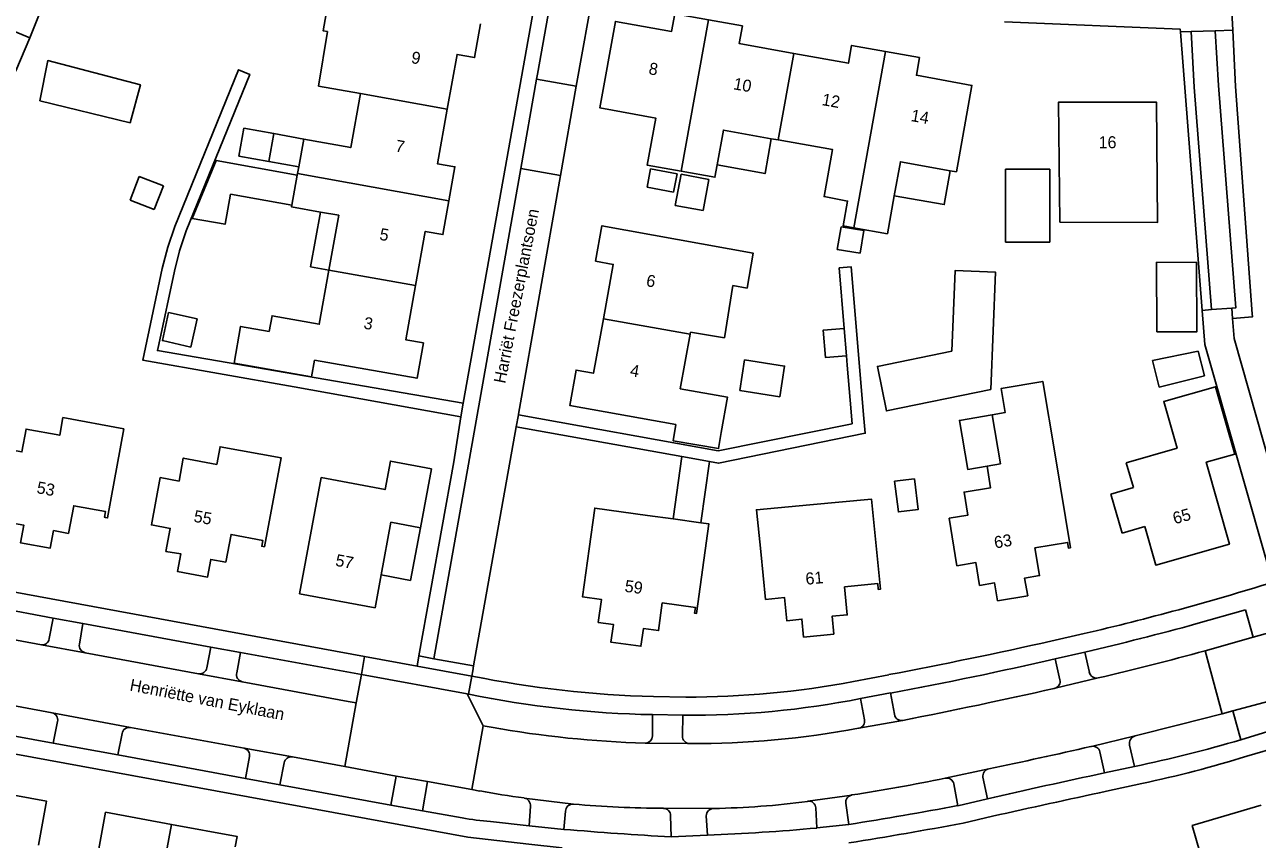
# Model space of a CAD drawing. Extents: x 194485 to 197793, y 468269 to 470822.
# Drawn here: x 196408.9 to 196532.3, y 469652.9 to 469734.5 of the extents above; entities that cross this region are included whole.
import ezdxf

# ---------------------------------------------------------------- set-up
doc = ezdxf.new("R2010")
doc.units = 0
for name, color, linetype in [('BGT grensvlak gebouwinstallatie plus 1', 7, 'Continuous'), ('BGT grensvlak overig bouwwerk uitbreiding populatie', 7, 'Continuous'), ('BGT grensvlak pand op maaiveld', 7, 'Continuous'), ('BGT grensvlak pand op maaiveld LR', 7, 'Continuous'), ('BGT grensvlak wegdeel', 7, 'Continuous'), ('BGT tekst huisnummerreeks', 7, 'Continuous'), ('BGT tekst openbare ruimte label weg', 7, 'Continuous')]:
    doc.layers.add(name, color=color, linetype=linetype)

msp = doc.modelspace()

# ---------------------------------------------------------------- linework, layer by layer
at = {"layer": 'BGT grensvlak gebouwinstallatie plus 1'}
for p, q in [((196433.89, 469723.59), (196436.88, 469723.05)), ((196436.24, 469719.44), (196428.11, 469720.9)), ((196436.39, 469720.28), (196433.39, 469720.81)), ((196419.5, 469716.94), (196420.42, 469719.3)), ((196420.42, 469719.3), (196422.83, 469718.36)), ((196507.13, 469712.73), (196507.15, 469720.04)), ((196507.15, 469720.04), (196511.57, 469720.03)), ((196511.57, 469720.03), (196511.56, 469712.72)), ((196422.83, 469718.36), (196421.91, 469716)), ((196421.91, 469716), (196419.5, 469716.94)), ((196429.54, 469717.54), (196435.7, 469716.44)), ((196511.56, 469712.72), (196507.13, 469712.73)), ((196526.44, 469701.79), (196521.85, 469700.87)), ((196527.06, 469699.35), (196526.44, 469701.79)), ((196521.85, 469700.87), (196522.52, 469698.19)), ((196522.52, 469698.19), (196527.06, 469699.35)), ((196474.74, 469691.25), (196473.87, 469685.01)), ((196474.74, 469691.25), (196477.49, 469690.75)), ((196476.65, 469684.62), (196477.49, 469690.75)), ((196448.56, 469684.11), (196447.58, 469678.85)), ((196444.63, 469679.41), (196447.58, 469678.85))]:
    msp.add_line(p, q, dxfattribs=at)
for points in [[(196483.68, 469723.08), (196483.06, 469719.59), (196478.26, 469720.45)], [(196429.54, 469717.54), (196429, 469714.51), (196425.72, 469715.09), (196428.11, 469720.9)], [(196501.61, 469719.88), (196501.01, 469716.48), (196495.99, 469717.37)], [(196438.56, 469715.74), (196437.57, 469710.26), (196439.4, 469709.93)], [(196505.3, 469690.29), (196503.36, 469689.97), (196502.53, 469694.88), (196505.8, 469695.43)], [(196496.04, 469688.78), (196496.41, 469685.71), (196498.39, 469685.95), (196498.02, 469689.02), (196496.04, 469688.78)]]:
    msp.add_lwpolyline(points, dxfattribs=at)
at = {"layer": 'BGT grensvlak overig bouwwerk uitbreiding populatie'}
for p, q in [((196430.4, 469721.35), (196430.89, 469724.13)), ((196430.89, 469724.13), (196433.89, 469723.59)), ((196433.89, 469723.59), (196433.39, 469720.81)), ((196433.39, 469720.81), (196430.4, 469721.35)), ((196471.25, 469718.23), (196471.6, 469720.08)), ((196471.6, 469720.08), (196474.25, 469719.57)), ((196474.25, 469719.57), (196473.9, 469717.72)), ((196474.08, 469716.4), (196474.66, 469719.52)), ((196474.66, 469719.52), (196477.45, 469718.99)), ((196477.45, 469718.99), (196476.86, 469715.88)), ((196473.9, 469717.72), (196471.25, 469718.23)), ((196476.86, 469715.88), (196474.08, 469716.4)), ((196490.3, 469712), (196490.67, 469714.27)), ((196490.67, 469714.27), (196492.96, 469713.9)), ((196492.96, 469713.9), (196492.59, 469711.63)), ((196492.59, 469711.63), (196490.3, 469712)), ((196423.33, 469705.67), (196426.2, 469705.03)), ((196426.2, 469705.03), (196425.57, 469702.22))]:
    msp.add_line(p, q, dxfattribs=at)
for points in [[(196425.57, 469702.22), (196422.73, 469702.86), (196423.33, 469705.67)], [(196480.53, 469697.87), (196481.01, 469700.93), (196485.02, 469700.31), (196484.54, 469697.25), (196480.53, 469697.87)]]:
    msp.add_lwpolyline(points, dxfattribs=at)
at = {"layer": 'BGT grensvlak pand op maaiveld'}
for p, q in [((196419.51, 469724.68), (196410.45, 469726.87)), ((196436.88, 469723.05), (196436.39, 469720.28)), ((196483.68, 469723.08), (196484.39, 469722.96)), ((196436.39, 469720.28), (196436.26, 469719.59)), ((196436.24, 469719.44), (196435.7, 469716.44)), ((196436.26, 469719.59), (196436.24, 469719.44)), ((196479.83, 469708.37), (196479, 469703.15)), ((196475.6, 469703.72), (196475.56, 469703.5)), ((196479, 469703.15), (196475.6, 469703.72)), ((196490.99, 469704.08), (196491.21, 469701.34)), ((196506.63, 469690.51), (196505.8, 469695.43)), ((196512.11, 469691.41), (196513.65, 469682.11)), ((196519.95, 469688.15), (196519.23, 469690.64)), ((196506.63, 469690.51), (196505.3, 469690.29)), ((196519.95, 469688.15), (196517.69, 469687.5)), ((196517.69, 469687.5), (196518.81, 469683.59)), ((196471.31, 469685.36), (196473.87, 469685.01)), ((196473.87, 469685.01), (196476.65, 469684.62)), ((196518.81, 469683.59), (196521.07, 469684.24)), ((196444.63, 469679.41), (196444.02, 469676.12))]:
    msp.add_line(p, q, dxfattribs=at)
for points in [[(196406.5, 469734.41), (196407.76, 469737.57), (196407.78, 469737.61), (196410.74, 469736.35), (196409.47, 469733.2)], [(196439.44, 469737.31), (196438.82, 469733.89), (196439.26, 469733.82)], [(196477.41, 469734.99), (196474.02, 469735.6), (196473.71, 469733.83), (196468.08, 469734.82), (196466.53, 469726.16), (196472.12, 469725.14), (196471.26, 469720.44), (196474.67, 469719.83)], [(196406.5, 469734.41), (196405.18, 469731.11), (196408.07, 469729.87), (196409.47, 469733.2)], [(196439.26, 469733.82), (196438.36, 469728.35), (196442.55, 469727.6)], [(196451.25, 469726.05), (196452.23, 469731.52), (196453.98, 469731.2), (196454.59, 469734.6)], [(196485.94, 469731.62), (196480.48, 469732.6), (196480.8, 469734.38), (196477.41, 469734.99)], [(196495.13, 469731.81), (196491.73, 469732.42), (196491.41, 469730.64), (196485.94, 469731.62)], [(196501.61, 469719.88), (196502.22, 469719.77), (196503.78, 469728.42), (196498.21, 469729.43), (196498.52, 469731.2), (196495.13, 469731.81)], [(196419.51, 469724.68), (196420.53, 469728.47), (196411.26, 469730.9), (196410.45, 469726.87)], [(196442.55, 469727.6), (196441.59, 469722.19), (196436.88, 469723.05)], [(196512.57, 469714.72), (196522.36, 469714.7), (196522.26, 469726.74), (196512.43, 469726.73), (196512.57, 469714.72)], [(196451.42, 469716.87), (196452.02, 469720.27), (196450.27, 469720.58), (196451.25, 469726.05)], [(196478.26, 469720.45), (196478.9, 469723.94), (196483.68, 469723.08)], [(196484.39, 469722.96), (196489.82, 469721.99), (196488.97, 469717.28), (196491.33, 469716.83), (196490.87, 469714.36), (196491.96, 469714.17)], [(196474.67, 469719.83), (196478.04, 469719.23), (196478.26, 469720.45)], [(196495.99, 469717.37), (196496.61, 469720.78), (196501.61, 469719.88)], [(196448.08, 469708.37), (196449.05, 469713.8), (196450.81, 469713.48), (196451.42, 469716.87)], [(196491.96, 469714.17), (196495.31, 469713.56), (196495.99, 469717.37)], [(196435.7, 469716.44), (196435.67, 469716.25), (196438.56, 469715.74)], [(196438.56, 469715.74), (196440.39, 469715.42), (196439.4, 469709.93)], [(196466.88, 469705.06), (196467.86, 469710.5), (196466.1, 469710.83), (196466.74, 469714.36), (196481.89, 469711.62), (196481.26, 469708.12), (196479.83, 469708.37)], [(196522.25, 469710.72), (196526.26, 469710.7), (196526.28, 469703.73), (196522.3, 469703.75), (196522.25, 469710.72)], [(196439.4, 469709.93), (196438.43, 469704.5), (196433.71, 469705.35), (196433.43, 469703.79)], [(196501.78, 469701.8), (196502.09, 469709.88), (196506.12, 469709.73), (196505.67, 469697.96)], [(196437.95, 469700.91), (196448.23, 469699.09), (196448.87, 469702.64), (196447.1, 469702.95), (196448.08, 469708.37)], [(196437.95, 469700.91), (196437.66, 469699.24), (196429.92, 469700.61), (196430.56, 469704.29), (196433.43, 469703.79)], [(196466.88, 469705.06), (196465.89, 469699.59), (196464.15, 469699.91), (196463.53, 469696.36), (196474.13, 469694.47)], [(196478.67, 469693.66), (196479.29, 469697.21), (196474.58, 469698.05), (196475.56, 469703.5)], [(196491.21, 469701.34), (196489.12, 469701.17), (196488.89, 469703.92), (196490.99, 469704.08)], [(196505.67, 469697.96), (196495.21, 469695.83), (196494.31, 469700.28), (196501.78, 469701.8)], [(196505.8, 469695.43), (196507.1, 469695.65), (196506.69, 469698.06), (196510.86, 469698.77), (196512.11, 469691.41)], [(196519.23, 469690.64), (196524.31, 469692.09), (196522.98, 469696.75), (196528.16, 469698.24), (196530.11, 469691.5), (196527.23, 469690.68), (196529.56, 469682.49), (196522.18, 469680.39), (196521.07, 469684.24)], [(196417.04, 469685.15), (196416.94, 469685.17), (196417.05, 469685.74), (196413.86, 469686.32), (196413.33, 469683.55), (196411.83, 469683.84), (196411.51, 469682.08), (196408.53, 469682.61), (196408.85, 469684.39), (196407.36, 469684.65), (196407.79, 469686.95), (196405.9, 469687.29), (196406.77, 469692.05), (196408.67, 469691.71), (196409.08, 469694), (196412.45, 469693.38), (196412.78, 469695.15), (196418.87, 469694.02), (196417.24, 469685.11), (196417.04, 469685.15)], [(196478.67, 469693.66), (196478.41, 469692.05), (196473.86, 469692.83), (196474.13, 469694.47)], [(196432.96, 469682.22), (196432.67, 469682.27), (196432.78, 469682.85), (196429.6, 469683.45), (196429.08, 469680.68), (196427.58, 469680.95), (196427.26, 469679.18), (196424.26, 469679.73), (196424.58, 469681.5), (196423.08, 469681.76), (196423.51, 469684.05), (196421.63, 469684.4), (196422.51, 469689.15), (196424.4, 469688.8), (196424.82, 469691.1), (196428.18, 469690.46), (196428.5, 469692.24), (196434.61, 469691.13), (196432.96, 469682.22)], [(196444.02, 469676.12), (196436.47, 469677.52), (196438.64, 469689.15), (196445.02, 469687.94), (196445.56, 469690.8), (196449.67, 469690.01), (196448.56, 469684.11)], [(196505.3, 469690.29), (196505.65, 469688.13), (196502.99, 469687.69), (196503.38, 469685.4), (196501.49, 469685.09)], [(196487.56, 469686.41), (196493.73, 469686.98), (196494.61, 469677.96), (196494.4, 469677.94), (196494.35, 469678.53), (196491.03, 469678.19), (196491.29, 469675.39), (196489.78, 469675.26), (196489.95, 469673.47), (196486.93, 469673.18), (196486.75, 469674.98), (196485.24, 469674.81), (196485.02, 469677.13), (196483.11, 469676.94), (196482.63, 469681.76)], [(196471.31, 469685.36), (196466.02, 469686.09), (196465.45, 469682)], [(196487.56, 469686.41), (196482.2, 469685.92), (196482.63, 469681.76)], [(196448.56, 469684.11), (196445.61, 469684.67), (196444.63, 469679.41)], [(196476.65, 469684.62), (196477.16, 469684.55), (196477.45, 469684.51), (196476.21, 469675.54), (196476, 469675.57), (196476.09, 469676.15), (196472.78, 469676.59), (196472.4, 469673.82), (196470.89, 469674.03), (196470.64, 469672.25), (196467.63, 469672.66), (196467.88, 469674.44), (196466.37, 469674.64), (196466.69, 469676.94), (196464.79, 469677.2), (196465.45, 469682)], [(196504.55, 469678.33), (196504.17, 469680.64), (196502.28, 469680.32), (196501.49, 469685.09)], [(196506.33, 469676.82), (196509.36, 469677.31), (196509.05, 469679.09), (196510.55, 469679.34), (196510.07, 469682.11)], [(196510.07, 469682.11), (196513.35, 469682.66), (196513.44, 469682.08), (196513.65, 469682.11)], [(196504.55, 469678.33), (196506.04, 469678.6), (196506.33, 469676.82)], [(196410.32, 469652.33), (196411.13, 469656.73), (196404.54, 469657.94)], [(196525.7, 469649.46), (196525.61, 469649.76), (196525.66, 469650.52), (196526.01, 469651.15), (196526.63, 469651.53), (196525.83, 469654.3), (196532.73, 469656.34)], [(196423.63, 469654.42), (196417.04, 469655.64), (196416.23, 469651.24)], [(196423.63, 469654.42), (196430.22, 469653.2), (196430.03, 469652.17)]]:
    msp.add_lwpolyline(points, dxfattribs=at)
at = {"layer": 'BGT grensvlak pand op maaiveld LR'}
for p, q in [((196409.47, 469733.2), (196406.5, 469734.41)), ((196474.67, 469719.83), (196477.41, 469734.99)), ((196484.39, 469722.96), (196485.94, 469731.62)), ((196491.96, 469714.17), (196495.13, 469731.81)), ((196442.55, 469727.6), (196451.25, 469726.05)), ((196436.26, 469719.59), (196451.42, 469716.87)), ((196439.4, 469709.93), (196448.08, 469708.37)), ((196466.88, 469705.06), (196475.56, 469703.5)), ((196421.81, 469644.58), (196423.63, 469654.42))]:
    msp.add_line(p, q, dxfattribs=at)
at = {"layer": 'BGT grensvlak wegdeel'}
for p, q in [((196452.85, 469696.59), (196467.75, 469779.98)), ((196525.72, 469733.81), (196524.65, 469733.8)), ((196526.84, 469705.89), (196524.65, 469733.8)), ((196525.72, 469733.81), (196528.12, 469733.9)), ((196529.89, 469733.94), (196528.12, 469733.9)), ((196458.6, 469720.11), (196460.19, 469729.05)), ((196464.17, 469728.34), (196460.19, 469729.05)), ((196464.17, 469728.34), (196462.58, 469719.39)), ((196453.39, 469690.49), (196458.6, 469720.11)), ((196458.38, 469695.5), (196462.58, 469719.39)), ((196462.58, 469719.39), (196458.6, 469720.11)), ((196527.77, 469705.97), (196526.84, 469705.89)), ((196527.77, 469705.97), (196529.78, 469706.12)), ((196529.87, 469705.07), (196529.78, 469706.12)), ((196491.29, 469700.4), (196491.21, 469701.34)), ((196452.85, 469696.59), (196452.6, 469695.23)), ((196452.6, 469695.23), (196451.91, 469690.71)), ((196458.37, 469695.43), (196458.15, 469694.22)), ((196458.38, 469695.5), (196458.37, 469695.43)), ((196458.15, 469694.22), (196453.89, 469670.28)), ((196458.15, 469694.22), (196474.74, 469691.25)), ((196451.91, 469690.71), (196448.42, 469671.29)), ((196453.39, 469690.49), (196449.91, 469671.01)), ((196442.98, 469671.22), (196360.8, 469686.35)), ((196411.78, 469675.08), (196399.07, 469677.44)), ((196526.2, 469674.49), (196531.15, 469675.89)), ((196531.93, 469673.16), (196531.15, 469675.89)), ((196411.39, 469673.02), (196411.78, 469675.08)), ((196414.76, 469674.53), (196411.78, 469675.08)), ((196531.93, 469673.16), (196539.53, 469675.34)), ((196399.22, 469674.49), (196410.62, 469672.41)), ((196414.76, 469674.53), (196414.42, 469672.46)), ((196427.57, 469672.18), (196414.76, 469674.53)), ((196511.68, 469672.77), (196515.02, 469673.53)), ((196410.62, 469672.41), (196414.99, 469671.61)), ((196427.19, 469670.11), (196427.57, 469672.18)), ((196430.56, 469671.63), (196427.57, 469672.18)), ((196527.13, 469671.8), (196531.93, 469673.16)), ((196426.34, 469669.51), (196414.99, 469671.61)), ((196430.56, 469671.63), (196430.17, 469669.6)), ((196442.65, 469669.42), (196430.56, 469671.63)), ((196442.65, 469669.42), (196442.98, 469671.22)), ((196448.23, 469670.26), (196442.98, 469671.22)), ((196448.42, 469671.29), (196448.23, 469670.26)), ((196449.91, 469671.01), (196448.42, 469671.29)), ((196453.89, 469670.28), (196449.91, 469671.01)), ((196512.12, 469670.99), (196515.08, 469671.66)), ((196512.59, 469668.91), (196512.12, 469670.99)), ((196515.08, 469671.66), (196515.53, 469669.64)), ((196528.84, 469665.49), (196527.13, 469671.8)), ((196448.23, 469670.26), (196453.72, 469669.27)), ((196426.34, 469669.51), (196430.71, 469668.7)), ((196442.65, 469669.42), (196442.13, 469666.6)), ((196442.65, 469669.42), (196453.24, 469667.49)), ((196453.72, 469669.27), (196453.39, 469667.46)), ((196491.92, 469668.73), (196495.46, 469669.41)), ((196512.1, 469668.06), (196516.41, 469669.08)), ((196411.68, 469665.6), (196400.31, 469667.67)), ((196453.24, 469667.49), (196454.83, 469664.28)), ((196453.24, 469667.49), (196453.39, 469667.46)), ((196471.9, 469667.21), (196475.13, 469667.17)), ((196495.63, 469667.58), (196492.63, 469667.01)), ((196495.63, 469667.58), (196496.01, 469665.44)), ((196512.1, 469668.06), (196512, 469668.03)), ((196442.13, 469666.6), (196440.98, 469660.2)), ((196493.02, 469664.9), (196492.63, 469667.01)), ((196529.9, 469665.78), (196533.52, 469666.76)), ((196411.81, 469662.56), (196399.09, 469664.88)), ((196411.68, 469665.6), (196419.55, 469664.12)), ((196412.24, 469664.73), (196411.81, 469662.56)), ((196471.8, 469665.41), (196474.85, 469665.35)), ((196471.8, 469665.41), (196471.8, 469663.27)), ((196474.85, 469665.35), (196474.81, 469663.27)), ((196492.47, 469664.05), (196496.83, 469664.82)), ((196496.86, 469664.83), (196496.83, 469664.82)), ((196528.84, 469665.49), (196529.9, 469665.78)), ((196530.69, 469662.88), (196529.9, 469665.78)), ((196418.28, 469661.38), (196418.69, 469663.53)), ((196430.92, 469662.04), (196419.55, 469664.12)), ((196454.83, 469664.28), (196453.7, 469657.9)), ((196455.65, 469664.14), (196454.83, 469664.28)), ((196492.47, 469664.05), (196492.41, 469664.04)), ((196530.69, 469662.88), (196534.27, 469663.97)), ((196418.28, 469661.38), (196411.81, 469662.56)), ((196471.09, 469662.56), (196471.05, 469662.56)), ((196471.09, 469662.56), (196475.49, 469662.52)), ((196475.55, 469662.51), (196475.49, 469662.52)), ((196515.68, 469662.22), (196515.73, 469662.23)), ((196515.73, 469662.23), (196520.12, 469663.27)), ((196520.04, 469660.22), (196519.56, 469662.36)), ((196534.74, 469662.24), (196531.3, 469661.25)), ((196431.06, 469659.02), (196418.28, 469661.38)), ((196430.92, 469662.04), (196435.75, 469661.17)), ((196431.45, 469661.2), (196431.06, 469659.02)), ((196435.75, 469661.17), (196440.98, 469660.2)), ((196516.59, 469661.68), (196517.06, 469659.57)), ((196434.48, 469658.38), (196434.91, 469660.58)), ((196440.98, 469660.2), (196446.15, 469659.26)), ((196505.46, 469659.98), (196501.08, 469659.05)), ((196520.04, 469660.22), (196517.06, 469659.57)), ((196434.48, 469658.38), (196431.06, 469659.02)), ((196446.15, 469659.26), (196445.61, 469656.34)), ((196449.28, 469658.71), (196446.15, 469659.26)), ((196449.28, 469658.71), (196448.77, 469655.79)), ((196453.7, 469657.9), (196449.28, 469658.71)), ((196505.33, 469656.99), (196504.88, 469659.13)), ((196520.78, 469658.51), (196517.26, 469657.74)), ((196445.61, 469656.34), (196434.48, 469658.38)), ((196454.51, 469657.76), (196453.7, 469657.9)), ((196487.36, 469656.73), (196491.76, 469657.36)), ((196501.96, 469658.48), (196502.36, 469656.29)), ((196445.61, 469656.34), (196448.77, 469655.79)), ((196463.88, 469656.45), (196458.94, 469657.06)), ((196459.46, 469654.26), (196459.57, 469656.23)), ((196487.33, 469656.73), (196487.36, 469656.73)), ((196488.14, 469656.08), (196488.26, 469654.06)), ((196491.44, 469654.41), (196491.15, 469656.53)), ((196502.36, 469656.29), (196505.33, 469656.99)), ((196448.77, 469655.79), (196452.73, 469655.06)), ((196462.92, 469653.92), (196463.1, 469655.74)), ((196472.89, 469656.03), (196477.91, 469656.02)), ((196473.6, 469655.29), (196473.68, 469653.16)), ((196477.3, 469653.35), (196477.17, 469655.27)), ((196505.85, 469655.24), (196502.89, 469654.55)), ((196455.58, 469654.7), (196459.46, 469654.26)), ((196462.92, 469653.92), (196459.46, 469654.26)), ((196491.44, 469654.41), (196488.26, 469654.06)), ((196477.3, 469653.35), (196473.68, 469653.16))]:
    msp.add_line(p, q, dxfattribs=at)
for points in [[(196468.93, 469777.95), (196460.29, 469729.53), (196460.19, 469729.05)], [(196529.89, 469733.94), (196529.7, 469737.7), (196529.47, 469747.09), (196529.44, 469750), (196529.47, 469756.52), (196529.76, 469765.86), (196530.49, 469777.35)], [(196464.17, 469728.34), (196465.98, 469738.52), (196466.01, 469738.65), (196466.04, 469738.79)], [(196524.65, 469733.8), (196524.63, 469734.04), (196507.02, 469734.79)], [(196527.77, 469705.97), (196526.02, 469728.24), (196525.72, 469733.81)], [(196528.12, 469733.9), (196528.45, 469728.41), (196530.2, 469706.16), (196529.78, 469706.12)], [(196529.89, 469733.94), (196530.16, 469728.32), (196531.83, 469705.55), (196531.88, 469705.25), (196529.87, 469705.07)], [(196452.6, 469695.23), (196435.91, 469698.22), (196420.78, 469700.9), (196422.72, 469710.08), (196423.26, 469712.21), (196423.98, 469714.3), (196430.36, 469729.98), (196431.48, 469729.52), (196425.12, 469713.86), (196424.45, 469711.86), (196423.93, 469709.83), (196422.36, 469702.48)], [(196490.99, 469704.08), (196490.49, 469710.14), (196491.69, 469710.24), (196492.97, 469695.06)], [(196533.75, 469679.07), (196527.1, 469702.47), (196526.84, 469705.89)], [(196529.87, 469705.07), (196530.03, 469703.08), (196536.61, 469679.92)], [(196422.36, 469702.48), (196422.23, 469701.87), (196452.85, 469696.59)], [(196458.37, 469695.43), (196478.36, 469691.84), (196491.77, 469694.53), (196491.58, 469696.9), (196491.29, 469700.4)], [(196477.49, 469690.75), (196478.41, 469690.59), (196493.09, 469693.58), (196492.97, 469695.06)], [(196453.72, 469669.27), (196453.82, 469669.81), (196453.89, 469670.28)], [(196430.71, 469668.7), (196441.34, 469666.72), (196442.13, 469666.6)], [(196462.74, 469652.08), (196459.43, 469652.45), (196453.31, 469653.14), (196386.03, 469665.5)], [(196520.12, 469663.27), (196524.5, 469664.38), (196528.84, 469665.49)]]:
    msp.add_lwpolyline(points, dxfattribs=at)
for centre, radius, start, end in [((196452.46, 469940.45), 274.16, 283.1889, 287.2724), ((196427.86, 470036.56), 375.19, 283.443, 285.196), ((196410.71, 469673.09), 0.693, 263.0588, 353.5697), ((196415.14, 469672.33), 0.735, 169.367, 258.598), ((196409.1, 470127.68), 466.33, 280.6722, 282.7074), ((196421.09, 470069.04), 408.33, 280.5175, 282.8815), ((196455.05, 469932.54), 270.51, 283.1114, 285.4537), ((196426.46, 469670.24), 0.74, 260.8085, 349.6107), ((196516.25, 469669.8), 0.739, 192.1092, 282.3019), ((196430.86, 469669.41), 0.718, 164.0289, 258.2724), ((196474.42, 469771), 103.81, 258.4958, 268.6088), ((196475.32, 469756.66), 89.49, 269.8766, 280.6907), ((196511.88, 469668.75), 0.728, 287.3407, 12.448), ((196473.75, 469766.48), 101.09, 258.3861, 268.8973), ((196399.24, 470163.78), 508.41, 281.0702, 282.8136), ((196475.56, 469753.92), 88.57, 269.5451, 281.1128), ((196411.53, 469664.89), 0.722, 346.9191, 78.3717), ((196492.32, 469664.75), 0.716, 282.7141, 11.6164), ((196496.72, 469665.53), 0.713, 187.1307, 278.4783), ((196419.42, 469663.39), 0.742, 80.4244, 169.7308), ((196473.96, 469766.56), 104.04, 259.8614, 268.3979), ((196475.85, 469752.92), 90.41, 269.8101, 280.5543), ((196471.08, 469663.28), 0.724, 271.1135, 359.2885), ((196475.52, 469663.23), 0.72, 176.8859, 267.322), ((196423.9, 470056.3), 404.62, 281.6286, 283.1107), ((196515.88, 469661.51), 0.736, 13.0385, 101.5313), ((196520.31, 469662.53), 0.766, 104.3784, 192.681), ((196489.86, 469803.74), 146.66, 281.8753, 286.1642), ((196430.76, 469661.35), 0.704, 347.251, 77.418), ((196435.64, 469660.44), 0.739, 81.3227, 169.6363), ((196496.99, 469771.36), 115.33, 281.9037, 287.3043), ((196505.64, 469659.24), 0.764, 103.3978, 188.2664), ((196466.71, 469822.75), 167.27, 278.6139, 281.8583), ((196501.23, 469658.3), 0.759, 13.5746, 100.8958), ((196704.59, 468779.03), 900.29, 102.02307, 102.78711), ((196473.95, 469765.82), 109.79, 259.8019, 262.1398), ((196491.88, 469656.63), 0.74, 99.1523, 188.5176), ((196936.45, 467724.04), 1978.62, 102.23145, 102.56978), ((196458.83, 469656.32), 0.745, 352.9802, 81.8356), ((196463.82, 469655.72), 0.729, 85.4416, 178.8298), ((196473.21, 469759.66), 103.63, 264.837, 269.8264), ((196476.56, 469736.85), 80.85, 270.9614, 277.6545), ((196487.44, 469656.04), 0.704, 3.3267, 96.8762), ((196440.37, 469983.75), 333.27, 278.8142, 280.7204), ((196459.05, 469693.85), 39.3, 260.7442, 264.9315), ((196472.88, 469655.3), 0.724, 358.8005, 88.9064), ((196477.95, 469655.25), 0.773, 92.4487, 178.244), ((196500.76, 470112.25), 459.89, 265.281, 266.6243), ((196469.9, 469852.86), 199.65, 272.1218, 275.2761), ((196435.32, 470011.52), 363.31, 278.89, 280.7175)]:
    msp.add_arc(centre, radius, start, end, dxfattribs=at)

# ---------------------------------------------------------------- texts
at = {"layer": 'BGT tekst huisnummerreeks'}
for s, rotation, p in [('9', 349.9, (196447.58, 469730.67)), ('8', 349.9, (196471.35, 469729.56)), ('10', 349.9, (196479.83, 469728.04)), ('12', 349.8, (196488.69, 469726.46)), ('14', 349.8, (196497.6, 469724.86)), ('7', 349.8, (196445.99, 469721.81)), ('5', 349.8, (196444.4, 469712.97)), ('6', 349.8, (196471.1, 469708.33)), ('3', 349.9, (196442.81, 469704.08)), ('4', 349.8, (196469.48, 469699.33)), ('53', 349.6, (196410.08, 469687.6)), ('55', 349.7, (196425.8, 469684.73)), ('65', 15.9, (196524.08, 469684.46)), ('63', 9.6, (196506.1, 469682.04)), ('57', 349.5, (196439.99, 469680.32)), ('61', 5.5, (196487.17, 469678.41)), ('59', 352.2, (196468.96, 469677.72))]:
    msp.add_text(s, height=1.2, rotation=rotation, dxfattribs=at).set_placement(p)
msp.add_text('16', height=1.2, dxfattribs=at).set_placement((196516.46, 469722.13))
at = {"layer": 'BGT tekst openbare ruimte label weg'}
for s, rotation, p in [('Harriët Freezerplantsoen', 79, (196457.06, 469698.51)), ('Henriëtte van Eyklaan', 349, (196419.4, 469667.83))]:
    msp.add_text(s, height=1.2, rotation=rotation, dxfattribs=at).set_placement(p)

doc.saveas('drawing.dxf')
